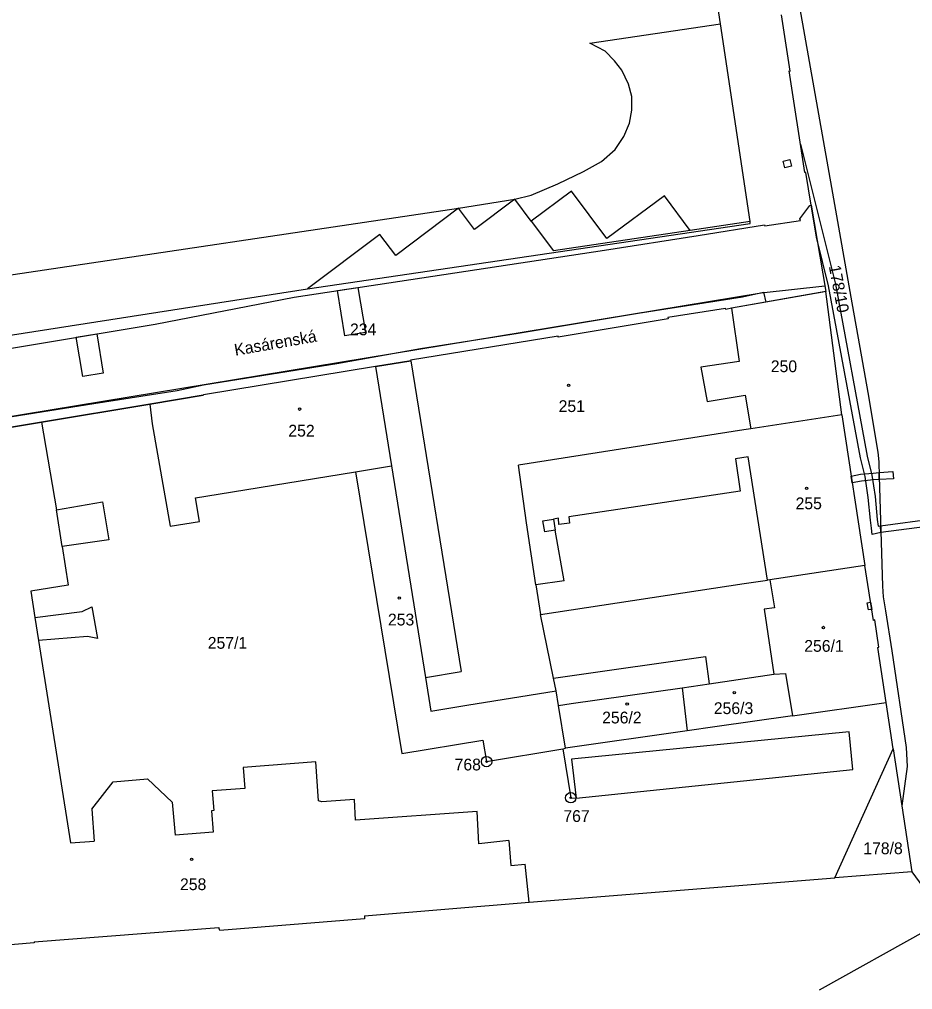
# Model space of a CAD drawing. Extents: x -755819 to -753140, y -1169796 to -1166000.
# Drawn here: x -754952.6 to -754823.8, y -1166626.9 to -1166487 of the extents above; entities that cross this region are included whole.
import ezdxf

# ---------------------------------------------------------------- set-up
doc = ezdxf.new("R2010")
doc.units = 0
for name, color, linetype in [('Vrstva 1', 7, 'Continuous'), ('Vrstva 15', 7, 'Continuous'), ('Vrstva 17', 7, 'Continuous'), ('Vrstva 18', 7, 'Continuous'), ('Vrstva 19', 7, 'Continuous'), ('Vrstva 24', 7, 'Continuous'), ('Vrstva 25', 7, 'Continuous'), ('Vrstva 27', 7, 'Continuous'), ('Vrstva 4', 7, 'Continuous')]:
    doc.layers.add(name, color=color, linetype=linetype)

msp = doc.modelspace()

# ---------------------------------------------------------------- linework, layer by layer
at = {"layer": 'Vrstva 1'}
for p, q in [((-754851.52, -1166487.65), (-754858.89, -1166438.25)), ((-754841.47, -1166494.47), (-754842.73, -1166486.34)), ((-754840.1, -1166485.47), (-754835.39, -1166512.07)), ((-754847.26, -1166516.18), (-754851.52, -1166487.65)), ((-754839.36, -1166509.11), (-754841.62, -1166494.45)), ((-754841.62, -1166494.45), (-754841.47, -1166494.47)), ((-754839.2, -1166509.08), (-754839.36, -1166509.11)), ((-754838.46, -1166513.81), (-754839.2, -1166509.08)), ((-754835.39, -1166512.07), (-754832.57, -1166527.88)), ((-754840.1, -1166515.77), (-754838.65, -1166513.84)), ((-754838.65, -1166513.84), (-754838.46, -1166513.81)), ((-754838.46, -1166513.81), (-754836.33, -1166526.28)), ((-754840, -1166516.02), (-754840.1, -1166515.77)), ((-754911.08, -1166525.88), (-754847.22, -1166516.44)), ((-754854.72, -1166518.16), (-754845.15, -1166516.63)), ((-754847.22, -1166516.44), (-754847.26, -1166516.18)), ((-754845.15, -1166516.63), (-754845.13, -1166516.77)), ((-754845.13, -1166516.77), (-754840, -1166516.02)), ((-754868.26, -1166520.29), (-754854.72, -1166518.16)), ((-754912.97, -1166527.06), (-754868.26, -1166520.29)), ((-754962.23, -1166533.85), (-754911.08, -1166525.88)), ((-754836.33, -1166526.28), (-754849.91, -1166528.68)), ((-754834, -1166544.05), (-754836.33, -1166526.28)), ((-754933, -1166530.95), (-754912.97, -1166527.06)), ((-754832.57, -1166527.88), (-754831.45, -1166534.31)), ((-754850.78, -1166528.7), (-754859.13, -1166530.02)), ((-754850.76, -1166528.83), (-754850.78, -1166528.7)), ((-754849.91, -1166528.68), (-754850.76, -1166528.83)), ((-754849.91, -1166528.68), (-754848.84, -1166536.34)), ((-754969.51, -1166537.05), (-754933, -1166530.95)), ((-754859.07, -1166530.21), (-754874.93, -1166532.83)), ((-754859.13, -1166530.02), (-754859.07, -1166530.21)), ((-754874.92, -1166532.68), (-754896.19, -1166536.15)), ((-754874.93, -1166532.83), (-754874.92, -1166532.68)), ((-754831.45, -1166534.31), (-754830.29, -1166540.81)), ((-754901.24, -1166537.07), (-754896.18, -1166536.27)), ((-754896.19, -1166536.15), (-754896.18, -1166536.27)), ((-754848.84, -1166536.34), (-754854.33, -1166537.17)), ((-754901.24, -1166537.07), (-754926.07, -1166541.14)), ((-754901.24, -1166537.07), (-754898.95, -1166551.39)), ((-754854.33, -1166537.17), (-754853.43, -1166542.1)), ((-754830.29, -1166540.81), (-754828.81, -1166549.43)), ((-754933.79, -1166542.51), (-754926.09, -1166541.23)), ((-754926.07, -1166541.14), (-754926.09, -1166541.23)), ((-754853.43, -1166542.1), (-754847.97, -1166541.23)), ((-754847.97, -1166541.23), (-754847.16, -1166546.05)), ((-754949.43, -1166545.1), (-754933.79, -1166542.51)), ((-754933.79, -1166542.51), (-754933.46, -1166545.36)), ((-754967.93, -1166548.17), (-754949.43, -1166545.1)), ((-754949.43, -1166545.1), (-754947.25, -1166557.74)), ((-754834, -1166544.05), (-754847.16, -1166546.05)), ((-754834, -1166544.05), (-754830.71, -1166565.75)), ((-754933.46, -1166545.36), (-754930.86, -1166560.11)), ((-754848.15, -1166546.21), (-754880.63, -1166551.28)), ((-754847.16, -1166546.05), (-754848.15, -1166546.21)), ((-754828.81, -1166549.43), (-754828.67, -1166550.8)), ((-754828.67, -1166550.8), (-754828.66, -1166552.95)), ((-754904.15, -1166552.24), (-754898.95, -1166551.39)), ((-754898.95, -1166551.39), (-754894.06, -1166581.93)), ((-754879.48, -1166559.62), (-754880.63, -1166551.28)), ((-754923.93, -1166555.47), (-754904.15, -1166552.24)), ((-754904.15, -1166552.24), (-754897.46, -1166592.89)), ((-754828.66, -1166552.95), (-754828.17, -1166568.75)), ((-754927.19, -1166556), (-754923.93, -1166555.47)), ((-754926.61, -1166559.43), (-754927.19, -1166556)), ((-754947.25, -1166557.74), (-754940.63, -1166556.58)), ((-754940.63, -1166556.58), (-754939.72, -1166562.05)), ((-754930.86, -1166560.11), (-754926.61, -1166559.43)), ((-754878.12, -1166568.54), (-754879.48, -1166559.62)), ((-754939.72, -1166562.05), (-754946.44, -1166563.04)), ((-754946.44, -1166563.04), (-754945.55, -1166568.6)), ((-754830.71, -1166565.75), (-754844.41, -1166567.83)), ((-754829.45, -1166573.7), (-754830.71, -1166565.75)), ((-754945.55, -1166568.6), (-754950.95, -1166569.45)), ((-754878.12, -1166568.54), (-754877.47, -1166572.84)), ((-754877.47, -1166572.84), (-754848.09, -1166568.39)), ((-754848.09, -1166568.39), (-754844.74, -1166567.88)), ((-754844.41, -1166567.83), (-754844.74, -1166567.88)), ((-754828.17, -1166568.75), (-754828.05, -1166570.28)), ((-754950.95, -1166569.45), (-754950.35, -1166573.28)), ((-754828.05, -1166570.28), (-754827.73, -1166572.29)), ((-754943.56, -1166572.43), (-754942.13, -1166571.73)), ((-754942.13, -1166571.73), (-754941.34, -1166576.31)), ((-754950.35, -1166573.28), (-754943.56, -1166572.43)), ((-754875.57, -1166582.03), (-754877.47, -1166572.84)), ((-754827.73, -1166572.29), (-754826.83, -1166578.1)), ((-754829.26, -1166573.63), (-754829.45, -1166573.7)), ((-754828.67, -1166577.55), (-754829.26, -1166573.63)), ((-754942.79, -1166576.03), (-754949.83, -1166576.57)), ((-754949.83, -1166576.57), (-754945.25, -1166605.77)), ((-754941.34, -1166576.31), (-754942.79, -1166576.03)), ((-754828.85, -1166577.6), (-754828.67, -1166577.55)), ((-754827.62, -1166585.51), (-754828.85, -1166577.6)), ((-754826.83, -1166578.1), (-754824.75, -1166592)), ((-754873.57, -1166581.74), (-754853.68, -1166578.91)), ((-754853.68, -1166578.91), (-754853.16, -1166582.83)), ((-754853.16, -1166582.83), (-754843.82, -1166581.44)), ((-754843.82, -1166581.44), (-754842.14, -1166581.34)), ((-754842.14, -1166581.34), (-754841.13, -1166587.44)), ((-754894.06, -1166581.93), (-754893.28, -1166586.79)), ((-754875.57, -1166582.03), (-754873.57, -1166581.74)), ((-754875.2, -1166583.84), (-754875.57, -1166582.03)), ((-754857.06, -1166583.41), (-754853.16, -1166582.83)), ((-754888.07, -1166585.92), (-754875.2, -1166583.84)), ((-754874.86, -1166585.94), (-754875.2, -1166583.84)), ((-754857.06, -1166583.41), (-754856.3, -1166589.61)), ((-754841.13, -1166587.44), (-754827.62, -1166585.51)), ((-754826.62, -1166592.23), (-754827.62, -1166585.51)), ((-754893.28, -1166586.79), (-754888.07, -1166585.92)), ((-754873.86, -1166592.12), (-754874.86, -1166585.94)), ((-754841.13, -1166587.44), (-754852.33, -1166589.04)), ((-754856.3, -1166589.61), (-754873.86, -1166592.12)), ((-754852.33, -1166589.04), (-754856.3, -1166589.61)), ((-754897.46, -1166592.89), (-754885.76, -1166590.95)), ((-754885.76, -1166590.95), (-754885.24, -1166594.06)), ((-754885.24, -1166594.06), (-754874.25, -1166592.19)), ((-754874.25, -1166592.19), (-754873.86, -1166592.12)), ((-754835.02, -1166610.84), (-754826.62, -1166592.23)), ((-754826.62, -1166592.23), (-754825.37, -1166600.43)), ((-754824.75, -1166592), (-754824.58, -1166594.75)), ((-754909.87, -1166594.1), (-754920.33, -1166594.89)), ((-754909.45, -1166599.73), (-754909.87, -1166594.1)), ((-754920.33, -1166594.89), (-754920.11, -1166597.92)), ((-754824.58, -1166594.75), (-754825.37, -1166600.43)), ((-754942.14, -1166600.93), (-754939.09, -1166596.97)), ((-754939.09, -1166596.97), (-754934.14, -1166596.53)), ((-754934.14, -1166596.53), (-754930.55, -1166599.89)), ((-754920.11, -1166597.92), (-754924.82, -1166598.25)), ((-754924.82, -1166598.25), (-754924.55, -1166601.11)), ((-754908.99, -1166599.85), (-754909.45, -1166599.73)), ((-754904.28, -1166599.52), (-754908.99, -1166599.85)), ((-754904.15, -1166602.51), (-754904.28, -1166599.52)), ((-754942.14, -1166600.93), (-754941.8, -1166605.52)), ((-754930.55, -1166599.89), (-754930.14, -1166604.66)), ((-754924.55, -1166601.11), (-754924.89, -1166601.15)), ((-754924.89, -1166601.15), (-754924.65, -1166604.25)), ((-754825.37, -1166600.43), (-754823.93, -1166609.94)), ((-754886.6, -1166601.23), (-754904.15, -1166602.51)), ((-754886.36, -1166605.92), (-754886.6, -1166601.23)), ((-754924.65, -1166604.25), (-754930.14, -1166604.66)), ((-754945.25, -1166605.77), (-754941.8, -1166605.52)), ((-754882.02, -1166605.44), (-754886.36, -1166605.92)), ((-754882.02, -1166605.44), (-754881.75, -1166609.05)), ((-754881.75, -1166609.05), (-754879.66, -1166608.84)), ((-754879.1, -1166614.34), (-754879.66, -1166608.84)), ((-754872.39, -1166613.78), (-754835.02, -1166610.84)), ((-754823.93, -1166609.94), (-754835.02, -1166610.84)), ((-754823.93, -1166609.94), (-754818.24, -1166617.8)), ((-754879.1, -1166614.34), (-754872.39, -1166613.78)), ((-754902.86, -1166616.3), (-754879.1, -1166614.34)), ((-754902.86, -1166616.3), (-754902.83, -1166616.71)), ((-754902.83, -1166616.71), (-754923.7, -1166618.4)), ((-754950.48, -1166620.05), (-754923.84, -1166617.98)), ((-754923.7, -1166618.4), (-754923.84, -1166617.98)), ((-754837.23, -1166626.97), (-754821.73, -1166618.34)), ((-754950.47, -1166620.2), (-754955.6, -1166620.61)), ((-754950.48, -1166620.05), (-754950.47, -1166620.2))]:
    msp.add_line(p, q, dxfattribs=at)
at = {"layer": 'Vrstva 24'}
for centre, radius in [((-754885.24, -1166594.06), 0.75), ((-754885.24, -1166594.06), 0.1), ((-754873.11, -1166599.27), 0.75), ((-754873.11, -1166599.27), 0.1)]:
    msp.add_circle(centre, radius, dxfattribs=at)
at = {"layer": 'Vrstva 25'}
for centre in [(-754873.42, -1166539.8), (-754912.19, -1166543.22), (-754839.1, -1166554.63), (-754897.82, -1166570.46), (-754836.68, -1166574.72), (-754849.53, -1166584.1), (-754864.97, -1166585.76), (-754927.77, -1166608.15)]:
    msp.add_circle(centre, 0.175, dxfattribs=at)
at = {"layer": 'Vrstva 27'}
for p, q in [((-754839.36, -1166509.11), (-754839.99, -1166505.03)), ((-754839.99, -1166505.03), (-754834.94, -1166525.2)), ((-754842.5, -1166507.45), (-754841.53, -1166507.2)), ((-754841.53, -1166507.2), (-754841.28, -1166508.17)), ((-754842.25, -1166508.42), (-754842.5, -1166507.45)), ((-754841.28, -1166508.17), (-754842.25, -1166508.42)), ((-754839.2, -1166509.08), (-754839.36, -1166509.11)), ((-754838.46, -1166513.81), (-754839.2, -1166509.08)), ((-754837.67, -1166518.41), (-754838.46, -1166513.81)), ((-754835.92, -1166525.42), (-754837.67, -1166518.41)), ((-754845.67, -1166526.47), (-754836.47, -1166525.46)), ((-754836.47, -1166525.46), (-754836.33, -1166526.28)), ((-754831.33, -1166550.23), (-754835.92, -1166525.42)), ((-754834.94, -1166525.2), (-754830.35, -1166550.01)), ((-754967.31, -1166546.46), (-754845.67, -1166526.47)), ((-754906.74, -1166526.12), (-754903.78, -1166525.67)), ((-754905.66, -1166532.65), (-754906.74, -1166526.12)), ((-754903.78, -1166525.67), (-754902.7, -1166532.16)), ((-754848.33, -1166527.04), (-754845.3, -1166526.37)), ((-754845.3, -1166526.37), (-754844.98, -1166527.81)), ((-754836.77, -1166526.36), (-754844.98, -1166527.81)), ((-754836.33, -1166526.28), (-754836.77, -1166526.36)), ((-754863.4, -1166529.37), (-754848.33, -1166527.04)), ((-754844.98, -1166527.81), (-754849.91, -1166528.68)), ((-754844.98, -1166527.81), (-754849.91, -1166528.68)), ((-754880.69, -1166532.26), (-754863.4, -1166529.37)), ((-754850.78, -1166528.7), (-754859.13, -1166530.02)), ((-754850.78, -1166528.7), (-754859.13, -1166530.02)), ((-754850.76, -1166528.83), (-754850.78, -1166528.7)), ((-754850.76, -1166528.83), (-754850.78, -1166528.7)), ((-754849.91, -1166528.68), (-754850.76, -1166528.83)), ((-754849.91, -1166528.68), (-754850.76, -1166528.83)), ((-754859.07, -1166530.21), (-754874.93, -1166532.83)), ((-754859.07, -1166530.21), (-754874.93, -1166532.83)), ((-754859.13, -1166530.02), (-754859.07, -1166530.21)), ((-754859.13, -1166530.02), (-754859.07, -1166530.21)), ((-754944.4, -1166532.85), (-754941.45, -1166532.36)), ((-754941.45, -1166532.36), (-754940.51, -1166538.03)), ((-754902.7, -1166532.16), (-754905.66, -1166532.65)), ((-754894.75, -1166534.46), (-754880.69, -1166532.26)), ((-754943.47, -1166538.52), (-754944.4, -1166532.85)), ((-754874.92, -1166532.68), (-754896.19, -1166536.15)), ((-754874.92, -1166532.68), (-754896.19, -1166536.15)), ((-754874.93, -1166532.83), (-754874.92, -1166532.68)), ((-754874.93, -1166532.83), (-754874.92, -1166532.68)), ((-754906.82, -1166536.63), (-754894.75, -1166534.46)), ((-754926.03, -1166539.72), (-754906.82, -1166536.63)), ((-754896.18, -1166536.27), (-754901.24, -1166537.07)), ((-754896.18, -1166536.27), (-754901.24, -1166537.07)), ((-754896.19, -1166536.15), (-754896.18, -1166536.27)), ((-754896.19, -1166536.15), (-754896.18, -1166536.27)), ((-754940.51, -1166538.03), (-754943.47, -1166538.52)), ((-754901.24, -1166537.07), (-754926.07, -1166541.14)), ((-754901.24, -1166537.07), (-754926.07, -1166541.14)), ((-754941.85, -1166542.42), (-754929.87, -1166540.55)), ((-754929.87, -1166540.55), (-754926.03, -1166539.72)), ((-754967.31, -1166546.46), (-754941.85, -1166542.42)), ((-754926.09, -1166541.23), (-754933.79, -1166542.51)), ((-754926.09, -1166541.23), (-754933.79, -1166542.51)), ((-754926.07, -1166541.14), (-754926.09, -1166541.23)), ((-754926.07, -1166541.14), (-754926.09, -1166541.23)), ((-754933.79, -1166542.51), (-754949.43, -1166545.1)), ((-754933.79, -1166542.51), (-754949.43, -1166545.1)), ((-754949.43, -1166545.1), (-754967.93, -1166548.17)), ((-754949.43, -1166545.1), (-754967.93, -1166548.17)), ((-754830.66, -1166552.93), (-754831.33, -1166550.23)), ((-754830.35, -1166550.01), (-754829.68, -1166552.73)), ((-754832.66, -1166552.87), (-754831.33, -1166552.62)), ((-754832.51, -1166553.86), (-754832.66, -1166552.87)), ((-754831.33, -1166552.62), (-754829.5, -1166552.44)), ((-754829.44, -1166553.44), (-754831.19, -1166553.62)), ((-754830.21, -1166555.95), (-754830.66, -1166552.93)), ((-754829.68, -1166552.73), (-754829.21, -1166555.83)), ((-754829.5, -1166552.44), (-754828.66, -1166552.38)), ((-754828.65, -1166553.39), (-754829.44, -1166553.44)), ((-754828.66, -1166552.38), (-754826.65, -1166552.23)), ((-754828.66, -1166552.8), (-754828.66, -1166552.38)), ((-754828.66, -1166552.38), (-754828.65, -1166553.39)), ((-754828.66, -1166552.95), (-754828.66, -1166552.8)), ((-754828.65, -1166553.39), (-754828.66, -1166552.95)), ((-754826.59, -1166553.26), (-754828.65, -1166553.39)), ((-754826.65, -1166552.23), (-754826.59, -1166553.26)), ((-754831.19, -1166553.62), (-754832.51, -1166553.86)), ((-754829.91, -1166559.23), (-754830.21, -1166555.95)), ((-754829.21, -1166555.83), (-754828.91, -1166559.12)), ((-754828.44, -1166560.03), (-754809.62, -1166557.52)), ((-754828.91, -1166559.12), (-754828.79, -1166560.09)), ((-754809.44, -1166558.51), (-754828.41, -1166561.03)), ((-754829.76, -1166560.4), (-754829.91, -1166559.23)), ((-754829.66, -1166561.31), (-754829.76, -1166560.4)), ((-754828.79, -1166560.09), (-754828.44, -1166560.03)), ((-754828.41, -1166561.03), (-754828.44, -1166560.03)), ((-754828.44, -1166560.03), (-754828.41, -1166561.03)), ((-754828.41, -1166561.03), (-754829.66, -1166561.31)), ((-754830.36, -1166571.15), (-754829.87, -1166571.07)), ((-754830.2, -1166572.18), (-754830.36, -1166571.15)), ((-754829.87, -1166571.07), (-754829.7, -1166572.1)), ((-754829.7, -1166572.1), (-754830.2, -1166572.18))]:
    msp.add_line(p, q, dxfattribs=at)
at = {"layer": 'Vrstva 4'}
for p, q in [((-754870.33, -1166490.46), (-754851.52, -1166487.65)), ((-754868.12, -1166491.58), (-754870.33, -1166490.46)), ((-754866.79, -1166492.98), (-754868.12, -1166491.58)), ((-754865.72, -1166494.32), (-754866.79, -1166492.98)), ((-754864.78, -1166496.36), (-754865.72, -1166494.32)), ((-754864.31, -1166498.13), (-754864.78, -1166496.36)), ((-754864.31, -1166500.1), (-754864.31, -1166498.13)), ((-754864.65, -1166502), (-754864.31, -1166500.1)), ((-754865.45, -1166503.9), (-754864.65, -1166502)), ((-754866.72, -1166505.8), (-754865.45, -1166503.9)), ((-754868.66, -1166507.49), (-754866.72, -1166505.8)), ((-754871.27, -1166508.97), (-754868.66, -1166507.49)), ((-754874.95, -1166510.73), (-754871.27, -1166508.97)), ((-754878.83, -1166512.35), (-754874.95, -1166510.73)), ((-754889.29, -1166514.26), (-754881.16, -1166512.95)), ((-754881.16, -1166512.95), (-754887, -1166517.32)), ((-754881.16, -1166512.95), (-754878.83, -1166512.35)), ((-754878.79, -1166516.11), (-754881.16, -1166512.95)), ((-754872.98, -1166511.79), (-754878.79, -1166516.11)), ((-754867.88, -1166518.61), (-754872.98, -1166511.79)), ((-754859.61, -1166512.44), (-754867.88, -1166518.61)), ((-754855.87, -1166517.45), (-754859.61, -1166512.44)), ((-754961.12, -1166524.96), (-754889.29, -1166514.26)), ((-754889.29, -1166514.26), (-754898.33, -1166521.08)), ((-754887, -1166517.32), (-754889.29, -1166514.26)), ((-754878.79, -1166516.11), (-754875.6, -1166520.37)), ((-754847.26, -1166516.18), (-754855.87, -1166517.45)), ((-754900.61, -1166518.03), (-754911.08, -1166525.88)), ((-754898.33, -1166521.08), (-754900.61, -1166518.03)), ((-754855.87, -1166517.45), (-754875.6, -1166520.37)), ((-754896.18, -1166536.27), (-754888.91, -1166581.07)), ((-754847.54, -1166550.1), (-754849.35, -1166550.39)), ((-754849.35, -1166550.39), (-754848.67, -1166555.04)), ((-754844.74, -1166567.88), (-754847.54, -1166550.1)), ((-754848.67, -1166555.04), (-754873.37, -1166558.74)), ((-754946.44, -1166563.04), (-754947.25, -1166557.74)), ((-754877.15, -1166559.31), (-754875.59, -1166559.08)), ((-754874.87, -1166558.97), (-754875.59, -1166559.08)), ((-754875.59, -1166559.08), (-754875.33, -1166560.66)), ((-754874.8, -1166559.86), (-754874.87, -1166558.97)), ((-754873.37, -1166558.74), (-754873.29, -1166559.65)), ((-754876.86, -1166560.92), (-754877.15, -1166559.31)), ((-754873.29, -1166559.65), (-754874.8, -1166559.86)), ((-754875.33, -1166560.66), (-754876.86, -1166560.92)), ((-754874.05, -1166567.96), (-754875.33, -1166560.66)), ((-754874.05, -1166567.96), (-754878.12, -1166568.54)), ((-754844.41, -1166567.83), (-754843.71, -1166571.89)), ((-754843.71, -1166571.89), (-754845.21, -1166572.07)), ((-754845.21, -1166572.07), (-754843.82, -1166581.44)), ((-754950.35, -1166573.28), (-754949.83, -1166576.57)), ((-754894.06, -1166581.93), (-754888.91, -1166581.07)), ((-754873.04, -1166585.68), (-754857.06, -1166583.41)), ((-754874.86, -1166585.94), (-754873.04, -1166585.68)), ((-754832.97, -1166589.77), (-754873.01, -1166593.72)), ((-754832.43, -1166595.2), (-754832.97, -1166589.77)), ((-754874.25, -1166592.19), (-754873.11, -1166599.27)), ((-754873.01, -1166593.72), (-754872.32, -1166599.32)), ((-754872.32, -1166599.32), (-754832.43, -1166595.2)), ((-754873.11, -1166599.27), (-754872.32, -1166599.32))]:
    msp.add_line(p, q, dxfattribs=at)

# ---------------------------------------------------------------- texts
at = {"layer": 'Vrstva 15'}
msp.add_text('Kasárenská', height=1.7, rotation=9.9122, dxfattribs=at).set_placement((-754921.46, -1166535.54))
at = {"layer": 'Vrstva 17'}
for s, p in [('768', (-754889.85, -1166595.33)), ('767', (-754874.17, -1166602.76))]:
    msp.add_text(s, height=1.7, dxfattribs=at).set_placement(p)
at = {"layer": 'Vrstva 18'}
msp.add_text('178/10', height=1.7, rotation=280.8066, dxfattribs=at).set_placement((-754835.91, -1166522.61))
for s, p in [('234', (-754904.93, -1166532.57)), ('250', (-754844.26, -1166537.89)), ('257/1', (-754925.44, -1166577.78)), ('178/8', (-754830.93, -1166607.41))]:
    msp.add_text(s, height=1.7, dxfattribs=at).set_placement(p)
at = {"layer": 'Vrstva 19'}
for s, p in [('251', (-754874.85, -1166543.64)), ('252', (-754913.82, -1166547.18)), ('255', (-754840.69, -1166557.66)), ('253', (-754899.46, -1166574.42)), ('256/1', (-754839.44, -1166578.22)), ('256/3', (-754852.48, -1166587.2)), ('256/2', (-754868.58, -1166588.55)), ('258', (-754929.44, -1166612.59))]:
    msp.add_text(s, height=1.7, dxfattribs=at).set_placement(p)

doc.saveas('drawing.dxf')
